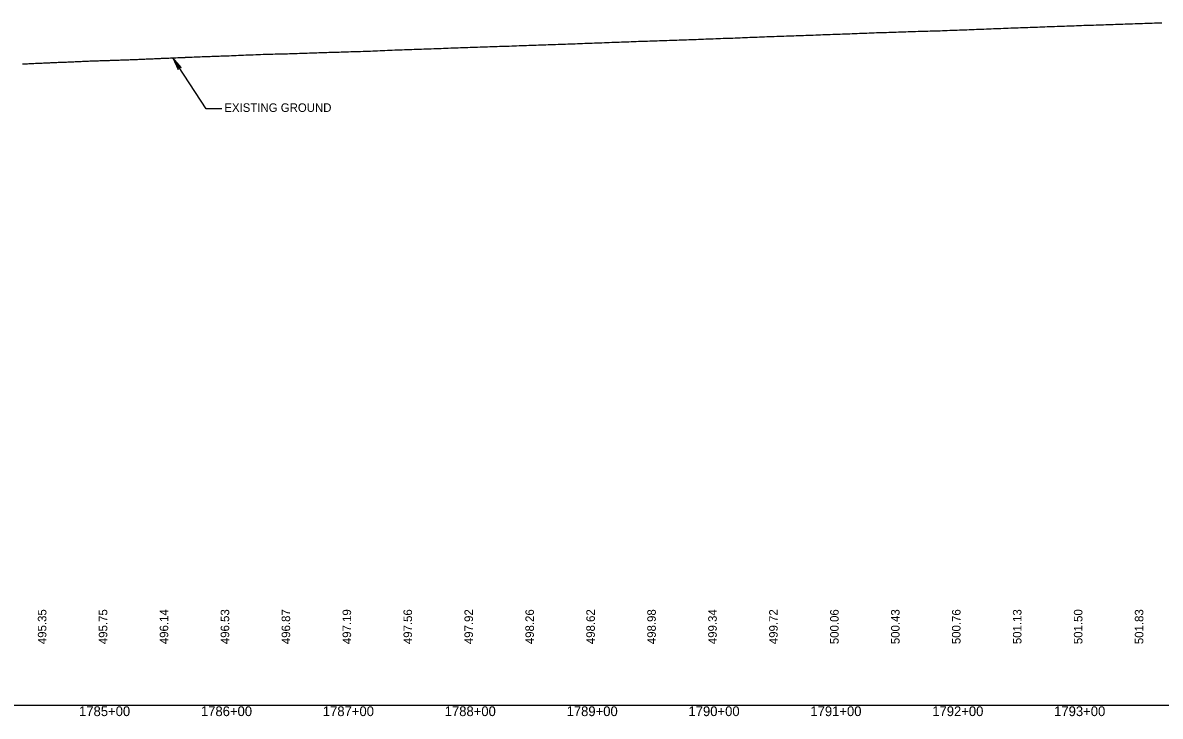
# Model space of a CAD drawing. Extents: x 2017200 to 2047700, y 854850 to 893350.
# Drawn here: x 2033430 to 2034363, y 856091 to 856660 of the extents above; entities that cross this region are included whole.
import ezdxf

# ---------------------------------------------------------------- set-up
doc = ezdxf.new("R2010")
doc.units = 0
for name, color, linetype in [('RD_DDB_Profile_EX', 7, 'Continuous'), ('RD_DDB_Profile_Lbl', 7, 'Continuous'), ('RD_DDB_StaTX', 7, 'Continuous'), ('RD_DDB_StripGrade', 7, 'Continuous'), ('RD_GPK_Profile_Cell', 7, 'Continuous')]:
    doc.layers.add(name, color=color, linetype=linetype)

msp = doc.modelspace()

# ---------------------------------------------------------------- linework, layer by layer
at = {"layer": 'RD_DDB_Profile_EX'}
msp.add_lwpolyline([(2033429.42, 856625.83), (2033430.72, 856625.9), (2033431.99, 856625.95), (2033432.72, 856625.98), (2033433.45, 856626.02), (2033434.72, 856626.09), (2033435.45, 856626.12), (2033436.72, 856626.17), (2033437.44, 856626.21), (2033438.72, 856626.27), (2033439.99, 856626.34), (2033440.72, 856626.37), (2033441.46, 856626.41), (2033442.72, 856626.47), (2033443.5, 856626.5), (2033444.72, 856626.55), (2033445.53, 856626.59), (2033446.72, 856626.62), (2033447.57, 856626.65), (2033448.72, 856626.7), (2033449.61, 856626.75), (2033450.72, 856626.8), (2033451.82, 856626.84), (2033452.72, 856626.88), (2033453.61, 856626.92), (2033454.72, 856626.98), (2033455.59, 856627.02), (2033456.72, 856627.06), (2033457.57, 856627.1), (2033458.72, 856627.15), (2033459.89, 856627.18), (2033460.72, 856627.21), (2033461.55, 856627.24), (2033462.72, 856627.29), (2033463.55, 856627.32), (2033464.72, 856627.34), (2033465.55, 856627.38), (2033466.72, 856627.46), (2033467.56, 856627.5), (2033468.72, 856627.53), (2033469.56, 856627.57), (2033470.72, 856627.64), (2033471.56, 856627.69), (2033472.72, 856627.73), (2033473.57, 856627.77), (2033474.72, 856627.85), (2033475.57, 856627.89), (2033476.72, 856627.92), (2033477.57, 856627.94), (2033478.72, 856627.97), (2033479.87, 856628.04), (2033480.72, 856628.1), (2033481.6, 856628.14), (2033482.72, 856628.2), (2033483.64, 856628.24), (2033484.73, 856628.28), (2033485.68, 856628.32), (2033486.73, 856628.38), (2033487.72, 856628.4), (2033488.73, 856628.43), (2033489.76, 856628.45), (2033490.73, 856628.48), (2033491.67, 856628.5), (2033492.73, 856628.54), (2033493.79, 856628.57), (2033494.73, 856628.61), (2033495.65, 856628.62), (2033496.73, 856628.65), (2033497.82, 856628.68), (2033498.73, 856628.71), (2033499.83, 856628.75), (2033500.73, 856628.77), (2033501.63, 856628.81), (2033502.73, 856628.85), (2033503.8, 856628.88), (2033504.73, 856628.91), (2033505.78, 856628.94), (2033506.73, 856628.98), (2033507.76, 856629.01), (2033508.73, 856629.05), (2033509.72, 856629.07), (2033510.73, 856629.1), (2033511.73, 856629.14), (2033512.73, 856629.18), (2033513.74, 856629.21), (2033514.73, 856629.25), (2033515.71, 856629.29), (2033516.73, 856629.33), (2033517.7, 856629.37), (2033518.73, 856629.4), (2033519.77, 856629.45), (2033520.73, 856629.5), (2033521.71, 856629.51), (2033522.73, 856629.52), (2033523.73, 856629.56), (2033524.73, 856629.61), (2033525.76, 856629.66), (2033526.73, 856629.7), (2033527.79, 856629.75), (2033528.73, 856629.8), (2033529.82, 856629.85), (2033530.73, 856629.89), (2033531.65, 856629.93), (2033532.73, 856629.99), (2033533.77, 856630.03), (2033534.73, 856630.07), (2033535.74, 856630.11), (2033536.73, 856630.15), (2033537.7, 856630.18), (2033538.73, 856630.21), (2033539.67, 856630.26), (2033540.73, 856630.32), (2033541.85, 856630.36), (2033542.73, 856630.39), (2033543.57, 856630.43), (2033544.73, 856630.49), (2033545.52, 856630.53), (2033546.73, 856630.58), (2033547.46, 856630.6), (2033548.73, 856630.66), (2033549.41, 856630.7), (2033550.73, 856630.75), (2033551.36, 856630.77), (2033552.73, 856630.83), (2033553.32, 856630.86), (2033554.74, 856630.92), (2033555.29, 856630.93), (2033556.74, 856630.99), (2033557.25, 856631.01), (2033558.74, 856631.05), (2033560.28, 856631.12), (2033560.74, 856631.14), (2033561.18, 856631.16), (2033562.74, 856631.24), (2033563.18, 856631.25), (2033564.74, 856631.32), (2033565.17, 856631.34), (2033566.74, 856631.42), (2033567.16, 856631.43), (2033568.74, 856631.48), (2033570.32, 856631.54), (2033570.74, 856631.55), (2033571.16, 856631.56), (2033572.74, 856631.6), (2033573.21, 856631.64), (2033574.74, 856631.76), (2033575.25, 856631.78), (2033576.74, 856631.86), (2033577.3, 856631.89), (2033578.74, 856631.94), (2033579.35, 856631.96), (2033580.74, 856631.99), (2033582.11, 856632.02), (2033582.74, 856632.04), (2033583.35, 856632.06), (2033584.74, 856632.11), (2033586.17, 856632.14), (2033586.74, 856632.16), (2033587.3, 856632.18), (2033588.74, 856632.25), (2033589.28, 856632.27), (2033590.74, 856632.31), (2033592.26, 856632.39), (2033592.74, 856632.41), (2033593.19, 856632.43), (2033594.74, 856632.49), (2033595.14, 856632.51), (2033596.74, 856632.56), (2033597.09, 856632.56), (2033599.03, 856632.61), (2033600.74, 856632.7), (2033602.86, 856632.77), (2033604.67, 856632.86), (2033606.74, 856632.93), (2033608.75, 856633.02), (2033610.75, 856633.07), (2033612.75, 856633.17), (2033614.75, 856633.23), (2033616.75, 856633.31), (2033618.75, 856633.4), (2033620.75, 856633.47), (2033622.75, 856633.58), (2033624.75, 856633.62), (2033626.75, 856633.71), (2033628.75, 856633.78), (2033630.75, 856633.85), (2033632.75, 856633.94), (2033634.28, 856633.95), (2033634.76, 856633.96), (2033636.75, 856634.01), (2033638.83, 856634.06), (2033640.75, 856634.14), (2033642.84, 856634.15), (2033644.81, 856634.25), (2033646.78, 856634.24), (2033648.47, 856634.32), (2033650.75, 856634.36), (2033652.75, 856634.48), (2033653.4, 856634.49), (2033654.77, 856634.52), (2033656.8, 856634.61), (2033658.75, 856634.67), (2033660.85, 856634.73), (2033662.89, 856634.77), (2033664.94, 856634.82), (2033666.75, 856634.88), (2033669.02, 856634.99), (2033670.75, 856635.04), (2033672.44, 856635.11), (2033672.75, 856635.12), (2033673.07, 856635.13), (2033674.75, 856635.15), (2033675.09, 856635.16), (2033676.75, 856635.22), (2033677.11, 856635.24), (2033678.75, 856635.27), (2033679.13, 856635.28), (2033680.75, 856635.37), (2033682.36, 856635.41), (2033682.75, 856635.42), (2033683.15, 856635.43), (2033684.75, 856635.48), (2033685.16, 856635.5), (2033686.76, 856635.55), (2033688.35, 856635.58), (2033688.76, 856635.59), (2033689.16, 856635.61), (2033690.76, 856635.68), (2033692.4, 856635.71), (2033692.76, 856635.72), (2033693.08, 856635.73), (2033695.01, 856635.8), (2033696.76, 856635.85), (2033698.76, 856635.93), (2033700.79, 856635.98), (2033702.8, 856636.05), (2033704.81, 856636.1), (2033706.81, 856636.16), (2033708.82, 856636.2), (2033710.76, 856636.29), (2033712.76, 856636.34), (2033714.79, 856636.41), (2033716.76, 856636.49), (2033717.43, 856636.52), (2033718.76, 856636.58), (2033720.76, 856636.66), (2033722.76, 856636.75), (2033724.76, 856636.83), (2033726.76, 856636.94), (2033728.76, 856637.01), (2033730.76, 856637.1), (2033732.76, 856637.19), (2033734.76, 856637.28), (2033736.76, 856637.31), (2033738.77, 856637.38), (2033740.77, 856637.46), (2033742.77, 856637.55), (2033744.77, 856637.62), (2033746.77, 856637.71), (2033748.77, 856637.76), (2033750.77, 856637.82), (2033752.77, 856637.89), (2033754.77, 856637.95), (2033756.77, 856638.03), (2033758.77, 856638.09), (2033760.77, 856638.14), (2033762.77, 856638.19), (2033764.77, 856638.3), (2033766.77, 856638.36), (2033768.77, 856638.44), (2033770.77, 856638.5), (2033772.77, 856638.59), (2033774.77, 856638.68), (2033776.77, 856638.78), (2033778.77, 856638.86), (2033780.78, 856638.93), (2033782.78, 856639.01), (2033784.78, 856639.08), (2033786.78, 856639.16), (2033788.78, 856639.22), (2033790.78, 856639.31), (2033792.78, 856639.37), (2033794.78, 856639.43), (2033796.78, 856639.49), (2033798.78, 856639.56), (2033800.78, 856639.63), (2033802.78, 856639.69), (2033804.78, 856639.76), (2033806.78, 856639.81), (2033808.78, 856639.88), (2033810.78, 856639.96), (2033812.78, 856640.03), (2033814.79, 856640.1), (2033816.79, 856640.14), (2033818.79, 856640.21), (2033820.79, 856640.27), (2033822.79, 856640.35), (2033824.79, 856640.41), (2033826.79, 856640.46), (2033828.79, 856640.49), (2033830.79, 856640.61), (2033832.79, 856640.69), (2033834.79, 856640.76), (2033836.79, 856640.83), (2033838.79, 856640.91), (2033840.79, 856640.98), (2033842.79, 856641.04), (2033844.79, 856641.12), (2033846.79, 856641.2), (2033848.79, 856641.27), (2033850.79, 856641.34), (2033852.79, 856641.39), (2033854.79, 856641.47), (2033856.79, 856641.54), (2033858.79, 856641.62), (2033860.79, 856641.67), (2033862.79, 856641.76), (2033864.79, 856641.84), (2033866.79, 856641.89), (2033868.79, 856641.95), (2033870.79, 856642.03), (2033872.79, 856642.07), (2033874.79, 856642.14), (2033876.79, 856642.19), (2033878.79, 856642.28), (2033880.79, 856642.33), (2033882.79, 856642.44), (2033884.8, 856642.46), (2033886.8, 856642.54), (2033888.8, 856642.62), (2033890.8, 856642.74), (2033892.8, 856642.78), (2033894.8, 856642.86), (2033896.8, 856642.95), (2033898.8, 856643.03), (2033900.8, 856643.12), (2033902.8, 856643.19), (2033904.8, 856643.27), (2033906.81, 856643.37), (2033908.81, 856643.44), (2033910.81, 856643.5), (2033912.81, 856643.58), (2033914.81, 856643.65), (2033916.81, 856643.72), (2033918.81, 856643.78), (2033920.81, 856643.87), (2033922.81, 856643.95), (2033924.81, 856644.02), (2033926.81, 856644.08), (2033928.81, 856644.16), (2033930.81, 856644.22), (2033932.81, 856644.34), (2033934.81, 856644.38), (2033936.81, 856644.46), (2033938.81, 856644.52), (2033940.82, 856644.61), (2033942.14, 856644.63), (2033944.14, 856644.7), (2033946.14, 856644.76), (2033948.14, 856644.83), (2033950.14, 856644.9), (2033952.14, 856644.98), (2033954.14, 856645.04), (2033956.14, 856645.1), (2033958.14, 856645.17), (2033960.14, 856645.21), (2033962.14, 856645.28), (2033964.14, 856645.35), (2033966.14, 856645.43), (2033968.14, 856645.48), (2033970.14, 856645.56), (2033972.14, 856645.62), (2033974.15, 856645.7), (2033976.15, 856645.76), (2033978.15, 856645.86), (2033980.15, 856645.91), (2033982.15, 856646), (2033984.15, 856646.06), (2033986.15, 856646.16), (2033988.15, 856646.23), (2033990.15, 856646.33), (2033992.15, 856646.38), (2033994.15, 856646.45), (2033996.15, 856646.53), (2033998.15, 856646.61), (2034000.15, 856646.68), (2034002.15, 856646.78), (2034004.15, 856646.83), (2034006.15, 856646.86), (2034008.15, 856646.91), (2034010.15, 856647), (2034012.15, 856647.08), (2034014.15, 856647.18), (2034016.15, 856647.28), (2034018.15, 856647.37), (2034020.15, 856647.45), (2034022.15, 856647.52), (2034024.15, 856647.62), (2034026.15, 856647.76), (2034028.15, 856647.73), (2034030.15, 856647.82), (2034032.15, 856647.89), (2034034.16, 856647.99), (2034036.16, 856648.05), (2034038.16, 856648.15), (2034040.16, 856648.26), (2034042.16, 856648.32), (2034044.16, 856648.39), (2034046.16, 856648.45), (2034048.16, 856648.52), (2034050.16, 856648.59), (2034052.16, 856648.67), (2034054.16, 856648.74), (2034056.16, 856648.82), (2034058.16, 856648.87), (2034060.16, 856648.94), (2034062.16, 856649.01), (2034064.16, 856649.08), (2034066.16, 856649.13), (2034068.16, 856649.21), (2034070.16, 856649.26), (2034072.16, 856649.34), (2034074.16, 856649.4), (2034076.16, 856649.48), (2034078.16, 856649.56), (2034080.16, 856649.63), (2034082.16, 856649.7), (2034084.2, 856649.78), (2034086.16, 856649.85), (2034088.16, 856649.93), (2034090.16, 856650.01), (2034092.17, 856650.08), (2034094.17, 856650.13), (2034096.17, 856650.19), (2034098.17, 856650.26), (2034100.17, 856650.31), (2034102.17, 856650.4), (2034104.16, 856650.47), (2034106.16, 856650.58), (2034108.16, 856650.64), (2034110.16, 856650.73), (2034112.16, 856650.8), (2034114.16, 856650.9), (2034116.16, 856650.96), (2034118.16, 856651.06), (2034120.16, 856651.12), (2034122.16, 856651.2), (2034124.16, 856651.25), (2034126.17, 856651.34), (2034128.17, 856651.4), (2034130.17, 856651.48), (2034132.17, 856651.54), (2034134.17, 856651.6), (2034136.17, 856651.67), (2034138.17, 856651.72), (2034140.17, 856651.79), (2034142.17, 856651.86), (2034144.17, 856651.92), (2034146.17, 856651.99), (2034148.17, 856652.04), (2034150.17, 856652.15), (2034152.17, 856652.18), (2034154.17, 856652.28), (2034156.17, 856652.35), (2034158.17, 856652.44), (2034160.17, 856652.48), (2034162.17, 856652.55), (2034164.17, 856652.59), (2034166.17, 856652.69), (2034168.17, 856652.72), (2034170.17, 856652.78), (2034172.17, 856652.82), (2034174.17, 856652.88), (2034176.17, 856652.94), (2034178.17, 856653.01), (2034180.17, 856653.06), (2034182.17, 856653.11), (2034184.17, 856653.18), (2034186.17, 856653.23), (2034188.17, 856653.33), (2034190.17, 856653.43), (2034192.17, 856653.5), (2034194.17, 856653.57), (2034196.17, 856653.64), (2034198.17, 856653.72), (2034200.17, 856653.78), (2034202.17, 856653.87), (2034204.17, 856653.93), (2034206.17, 856654.02), (2034208.17, 856654.09), (2034210.17, 856654.15), (2034212.17, 856654.22), (2034214.17, 856654.3), (2034216.17, 856654.38), (2034218.17, 856654.46), (2034220.17, 856654.54), (2034222.17, 856654.62), (2034224.18, 856654.73), (2034226.18, 856654.77), (2034228.18, 856654.84), (2034230.18, 856654.92), (2034232.18, 856655), (2034234.18, 856655.08), (2034236.18, 856655.16), (2034238.18, 856655.23), (2034240.18, 856655.32), (2034242.18, 856655.39), (2034244.18, 856655.46), (2034246.18, 856655.54), (2034248.18, 856655.59), (2034250.18, 856655.68), (2034252.18, 856655.74), (2034254.18, 856655.83), (2034256.18, 856655.89), (2034258.18, 856655.98), (2034260.18, 856656.03), (2034262.18, 856656.12), (2034264.19, 856656.18), (2034266.19, 856656.28), (2034268.19, 856656.36), (2034270.19, 856656.42), (2034272.19, 856656.49), (2034274.19, 856656.57), (2034276.19, 856656.53), (2034278.19, 856656.72), (2034280.19, 856656.78), (2034282.19, 856656.86), (2034284.19, 856656.93), (2034286.19, 856657), (2034288.19, 856657.08), (2034290.19, 856657.14), (2034292.19, 856657.2), (2034294.19, 856657.28), (2034296.19, 856657.36), (2034298.19, 856657.44), (2034300.19, 856657.5), (2034302.19, 856657.57), (2034304.19, 856657.64), (2034306.19, 856657.7), (2034308.2, 856657.75), (2034310.2, 856657.8), (2034312.2, 856657.85), (2034314.19, 856657.9), (2034316.19, 856657.95), (2034318.19, 856658.05), (2034320.19, 856658.12), (2034322.19, 856658.18), (2034324.19, 856658.24), (2034326.19, 856658.32), (2034328.19, 856658.37), (2034330.19, 856658.46), (2034332.19, 856658.52), (2034334.19, 856658.63), (2034336.2, 856658.69), (2034338.2, 856658.77), (2034340.2, 856658.83), (2034342.2, 856658.92), (2034344.2, 856658.96), (2034346.2, 856659.05), (2034348.2, 856659.1), (2034350.2, 856659.17), (2034352.2, 856659.24), (2034354.2, 856659.3), (2034356.2, 856659.38), (2034358.2, 856659.46), (2034360.2, 856659.55), (2034362.2, 856659.51), (2034364.2, 856659.6)], dxfattribs=at)
at = {"layer": 'RD_DDB_Profile_Lbl'}
for p, q in [((2033580.19, 856589.12), (2033552.73, 856630.83)), ((2033593.06, 856589.12), (2033580.19, 856589.12))]:
    msp.add_line(p, q, dxfattribs=at)
msp.add_lwpolyline([(2033552.73, 856630.83), (2033557.19, 856621.33), (2033557.57, 856623.49), (2033559.7, 856622.98)], close=True, dxfattribs=at)
at = {"layer": 'RD_GPK_Profile_Cell'}
msp.add_line((2020500, 856100), (2047700, 856100), dxfattribs=at)

# ---------------------------------------------------------------- texts
at = {"layer": 'RD_DDB_Profile_Lbl'}
msp.add_text('EXISTING GROUND', height=7, dxfattribs=at).set_placement((2033595, 856586.5))
at = {"layer": 'RD_DDB_StaTX'}
for s, p in [('1785+00', (2033475.8, 856091)), ('1786+00', (2033575.8, 856091)), ('1787+00', (2033675.8, 856091)), ('1788+00', (2033775.8, 856091)), ('1789+00', (2033875.8, 856091)), ('1790+00', (2033975.8, 856091)), ('1791+00', (2034075.8, 856091)), ('1792+00', (2034175.8, 856091)), ('1793+00', (2034275.8, 856091))]:
    msp.add_text(s, height=8, dxfattribs=at).set_placement(p)
at = {"layer": 'RD_DDB_StripGrade'}
for s, p in [('495.35', (2033449, 856150)), ('495.75', (2033499, 856150)), ('496.14', (2033549, 856150)), ('496.53', (2033599, 856150)), ('497.56', (2033749, 856150)), ('498.26', (2033849, 856150)), ('498.98', (2033949, 856150)), ('499.34', (2033999, 856150)), ('500.06', (2034099, 856150)), ('500.43', (2034149, 856150)), ('500.76', (2034199, 856150)), ('501.13', (2034249, 856150)), ('501.50', (2034299, 856150)), ('501.83', (2034349, 856150)), ('496.87', (2033649, 856150)), ('497.19', (2033699, 856150)), ('497.92', (2033799, 856150)), ('498.62', (2033899, 856150)), ('499.72', (2034049, 856150))]:
    msp.add_text(s, height=7, rotation=90, dxfattribs=at).set_placement(p)

doc.saveas('drawing.dxf')
